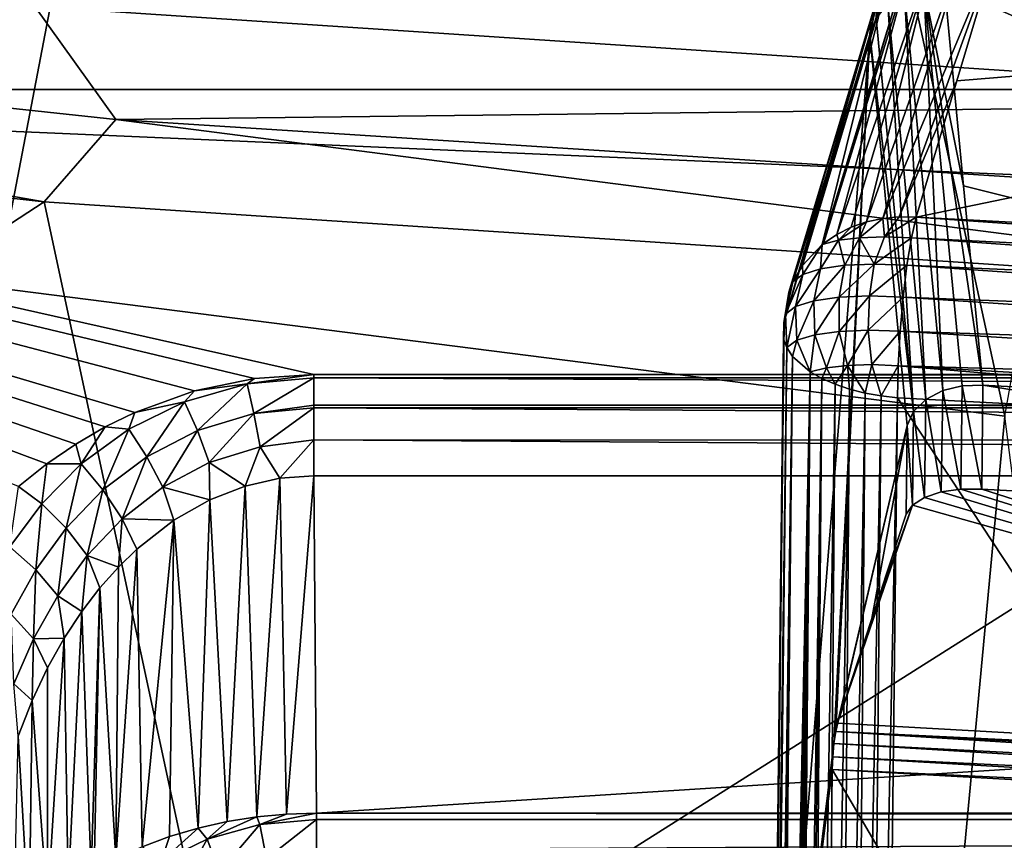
# Model space of a CAD drawing. Header units: metres. Extents: x -109 to 109, y -78 to 121.
# Tile 463 of 656: x -4.43 to -2.95, y -67.48 to -66.25. Entities that reach past the tile are written whole.
import ezdxf

# ---------------------------------------------------------------- set-up
doc = ezdxf.new("R2010")
doc.units = ezdxf.units.M
doc.layers.add('solid_508554_SW0001', color=7, linetype='CONTINUOUS')

msp = doc.modelspace()

# ---------------------------------------------------------------- linework, layer by layer
at = {"layer": 'solid_508554_SW0001'}
for points in [[(-2.211783, -66.377815, 9.131481), (-2.222234, -54.526951, 2.151316), (-4.42756, -54.381783, 2.402754)], [(-4.406734, -66.23333, 9.381738), (-2.211783, -66.377815, 9.131481), (-4.42756, -54.381783, 2.402754)], [(-4.647057, -55.382214, 0.680429), (-2.331927, -55.530445, 0.423685), (-4.626338, -67.498848, 7.815628)], [(-2.331927, -55.530445, 0.423685), (-2.321532, -67.646423, 7.560028), (-4.626338, -67.498848, 7.815628)], [(-4.904434, -66.598526, 65.274155), (-4.092897, -61.600193, 74.235786), (-6.111932, -61.275158, 74.048195)], [(-4.904434, -66.598526, 65.274155), (-2.952612, -66.847145, 65.417549), (-4.092897, -61.600193, 74.235786)], [(-2.952612, -66.847145, 65.417549), (-2.051954, -61.79623, 74.348877), (-4.092897, -61.600193, 74.235786)], [(-3.422663, -64.772461, 54.518337), (-5.890883, -66.357338, 53.343475), (-5.900831, -64.087425, 54.984859)], [(-3.422663, -64.772461, 54.518337), (-3.380838, -64.782494, 54.511326), (-5.890883, -66.357338, 53.343475)], [(-3.380838, -64.782494, 54.511326), (5.890883, -66.357346, 53.343472), (-5.890883, -66.357338, 53.343475)], [(-3.380838, -64.782494, 54.511326), (-3.338152, -64.788521, 54.507111), (5.890883, -66.357346, 53.343472)], [(-3.338152, -64.788521, 54.507111), (-0.139544, -65.078552, 54.302086), (5.890883, -66.357346, 53.343472)], [(-3.013434, -66.141914, 13.751932), (-3.135493, -66.550583, 13.044046), (-3.159649, -66.555794, 13.051225)], [(-3.059858, -66.152977, 13.77136), (-3.013434, -66.141914, 13.751932), (-3.159649, -66.555794, 13.051225)], [(-3.110676, -66.54821, 13.038395), (-3.135493, -66.550583, 13.044046), (-2.963511, -66.140648, 13.741042)], [(-3.013434, -66.141914, 13.751932), (-2.963511, -66.140648, 13.741042), (-3.135493, -66.550583, 13.044046)], [(-3.110676, -66.54821, 13.038395), (-2.963511, -66.140648, 13.741042), (-3.024426, -66.344666, 13.387669)], [(-1.488276, -66.217911, 13.607211), (-3.024426, -66.344666, 13.387669), (-2.963511, -66.140648, 13.741042)], [(-3.059858, -66.152977, 13.77136), (-3.182796, -66.56385, 13.059869), (-3.204467, -66.574669, 13.069857)], [(-3.094896, -66.170074, 13.794291), (-3.059858, -66.152977, 13.77136), (-3.204467, -66.574669, 13.069857)], [(-3.059858, -66.152977, 13.77136), (-3.159649, -66.555794, 13.051225), (-3.182796, -66.56385, 13.059869)], [(-3.015914, -66.157883, 13.879671), (-3.025667, -66.164474, 13.891391), (-1.496821, -66.881195, 14.658374)], [(-3.004631, -66.152657, 13.869596), (-3.015914, -66.157883, 13.879671), (-1.496821, -66.881195, 14.658374)], [(-2.992115, -66.148842, 13.86127), (-3.004631, -66.152657, 13.869596), (-1.496821, -66.881195, 14.658374)], [(-2.978706, -66.146431, 13.854792), (-2.992115, -66.148842, 13.86127), (-1.496821, -66.881195, 14.658374)], [(-2.964829, -66.145432, 13.850252), (-2.978706, -66.146431, 13.854792), (-1.496821, -66.881195, 14.658374)], [(-2.950885, -66.145775, 13.847636), (-2.964829, -66.145432, 13.850252), (-1.496821, -66.881195, 14.658374)], [(-3.0997, -66.173264, 13.798232), (-3.224141, -66.588058, 13.08098), (-3.22624, -66.589737, 13.082312)], [(-3.13019, -66.20166, 13.830926), (-3.0997, -66.173264, 13.798232), (-3.22624, -66.589737, 13.082312)], [(-3.094896, -66.170074, 13.794291), (-3.204467, -66.574669, 13.069857), (-3.224141, -66.588058, 13.08098)], [(-3.0997, -66.173264, 13.798232), (-3.094896, -66.170074, 13.794291), (-3.224141, -66.588058, 13.08098)], [(-3.033543, -66.172371, 13.904555), (-3.039166, -66.181381, 13.91882), (-1.496821, -66.881195, 14.658374)], [(-3.025667, -66.164474, 13.891391), (-3.033543, -66.172371, 13.904555), (-1.496821, -66.881195, 14.658374)], [(-6.389234, -66.175934, 9.872494), (-6.547425, -66.287132, 10.055395), (-4.392831, -66.525963, 9.641727)], [(-4.285237, -66.402657, 9.479798), (-6.389234, -66.175934, 9.872494), (-4.392831, -66.525963, 9.641727)], [(-4.285237, -66.402657, 9.479798), (-4.406734, -66.23333, 9.381738), (-6.389234, -66.175934, 9.872494)], [(-3.039166, -66.181381, 13.91882), (-3.04226, -66.191277, 13.933787), (-1.496821, -66.881195, 14.658374)], [(-3.13019, -66.20166, 13.830926), (-3.255919, -66.621346, 13.105685), (-3.269953, -66.645744, 13.122192)], [(-3.148984, -66.236389, 13.867292), (-3.13019, -66.20166, 13.830926), (-3.269953, -66.645744, 13.122192)], [(-3.13019, -66.20166, 13.830926), (-3.22624, -66.589737, 13.082312), (-3.255919, -66.621346, 13.105685)], [(-3.073616, -66.203369, 13.949878), (-3.102975, -66.21273, 13.945242), (-3.04548, -66.80864, 14.791351)], [(-3.073616, -66.203369, 13.949878), (-3.014141, -66.501625, 14.374332), (-3.042634, -66.201744, 13.948947)], [(-3.073616, -66.203369, 13.949878), (-2.985424, -66.800476, 14.798182), (-3.014141, -66.501625, 14.374332)], [(-3.073616, -66.203369, 13.949878), (-3.016122, -66.801331, 14.798321), (-2.985424, -66.800476, 14.798182)], [(-3.073616, -66.203369, 13.949878), (-3.04548, -66.80864, 14.791351), (-3.016122, -66.801331, 14.798321)], [(-3.04226, -66.191277, 13.933787), (-3.042634, -66.201744, 13.948947), (-1.496821, -66.881195, 14.658374)], [(-3.042634, -66.201744, 13.948947), (-3.014141, -66.501625, 14.374332), (-1.496821, -66.881195, 14.658374)], [(-3.102975, -66.21273, 13.945242), (-3.127734, -66.228935, 13.935474), (-3.070885, -66.821999, 14.777624)], [(-3.102975, -66.21273, 13.945242), (-3.070885, -66.821999, 14.777624), (-3.04548, -66.80864, 14.791351)], [(-1.488276, -66.217911, 13.607211), (-3.08541, -66.548683, 13.034306), (-3.024426, -66.344666, 13.387669)], [(-1.488276, -66.217911, 13.607211), (-1.549528, -66.629326, 12.894617), (-3.08541, -66.548683, 13.034306)], [(-4.285237, -66.402657, 9.479798), (-2.211783, -66.377815, 9.131481), (-4.406734, -66.23333, 9.381738)], [(-3.144016, -66.227806, 13.888612), (-3.153466, -66.255394, 13.88606), (-3.154515, -66.275047, 13.904762)], [(-3.144016, -66.227806, 13.888612), (-3.154515, -66.275047, 13.904762), (-3.14549, -66.250412, 13.921523)], [(-3.144016, -66.227806, 13.888612), (-3.148984, -66.236389, 13.867292), (-3.153466, -66.255394, 13.88606)], [(-3.127734, -66.228935, 13.935474), (-3.14549, -66.250412, 13.921523), (-3.089262, -66.839996, 14.758585)], [(-3.127734, -66.228935, 13.935474), (-3.089262, -66.839996, 14.758585), (-3.070885, -66.821999, 14.777624)], [(-3.148984, -66.236389, 13.867292), (-3.269953, -66.645744, 13.122192), (-3.276031, -66.661392, 13.132274)], [(-3.153466, -66.255394, 13.88606), (-3.148984, -66.236389, 13.867292), (-3.276031, -66.661392, 13.132274)], [(-3.153466, -66.255394, 13.88606), (-3.283206, -66.705589, 13.159033), (-3.154515, -66.275047, 13.904762)], [(-3.153466, -66.255394, 13.88606), (-3.276031, -66.661392, 13.132274), (-3.283206, -66.705589, 13.159033)], [(-3.14549, -66.250412, 13.921523), (-3.154515, -66.275047, 13.904762), (-3.089262, -66.839996, 14.758585)], [(-3.154515, -66.275047, 13.904762), (-3.298844, -68.075005, 13.936179), (-3.208575, -67.337265, 14.172181)], [(-3.154515, -66.275047, 13.904762), (-3.283206, -66.705589, 13.159033), (-3.298844, -68.075005, 13.936179)], [(-3.154515, -66.275047, 13.904762), (-3.208575, -67.337265, 14.172181), (-3.205958, -67.319618, 14.181485)], [(-3.098866, -66.861, 14.735949), (-3.154515, -66.275047, 13.904762), (-3.205958, -67.319618, 14.181485)], [(-3.089262, -66.839996, 14.758585), (-3.154515, -66.275047, 13.904762), (-3.098866, -66.861, 14.735949)], [(-6.119717, -67.653328, 11.920686), (-4.392831, -66.525963, 9.641727), (-6.547425, -66.287132, 10.055395)], [(-3.024426, -66.344666, 13.387669), (-3.08541, -66.548683, 13.034306), (-3.110676, -66.54821, 13.038395)], [(3.988218, -66.784454, 53.002373), (-5.890883, -66.357338, 53.343475), (5.890883, -66.357346, 53.343472)], [(3.988218, -66.784454, 53.002373), (-3.988218, -66.784454, 53.002373), (-5.890883, -66.357338, 53.343475)], [(-4.077443, -66.790535, 52.99744), (-5.890883, -66.357338, 53.343475), (-3.988218, -66.784454, 53.002373)], [(-4.388558, -66.918404, 52.893124), (-4.430989, -66.952477, 52.865158), (-5.890883, -66.357338, 53.343475)], [(-4.345159, -66.888664, 52.917477), (-4.388558, -66.918404, 52.893124), (-5.890883, -66.357338, 53.343475)], [(-4.301102, -66.863075, 52.938385), (-4.345159, -66.888664, 52.917477), (-5.890883, -66.357338, 53.343475)], [(-4.256629, -66.841438, 52.956032), (-4.301102, -66.863075, 52.938385), (-5.890883, -66.357338, 53.343475)], [(-4.167124, -66.809219, 52.982254), (-4.256629, -66.841438, 52.956032), (-5.890883, -66.357338, 53.343475)], [(-4.077443, -66.790535, 52.99744), (-4.167124, -66.809219, 52.982254), (-5.890883, -66.357338, 53.343475)], [(-2.150365, -66.539345, 9.243043), (-2.211783, -66.377815, 9.131481), (-4.285237, -66.402657, 9.479798)], [(-4.285237, -66.402657, 9.479798), (-4.392831, -66.525963, 9.641727), (-2.204805, -66.669991, 9.392262)], [(-2.150365, -66.539345, 9.243043), (-4.285237, -66.402657, 9.479798), (-2.204805, -66.669991, 9.392262)], [(-3.014141, -66.501625, 14.374332), (-2.985424, -66.800476, 14.798182), (-1.496821, -66.881195, 14.658374)], [(-6.119717, -67.653328, 11.920686), (-4.104473, -67.870483, 11.544555), (-4.392831, -66.525963, 9.641727)], [(-4.104473, -67.870483, 11.544555), (-2.204805, -66.669991, 9.392262), (-4.392831, -66.525963, 9.641727)], [(-3.201804, -66.583427, 13.048965), (-3.182796, -66.56385, 13.059869), (-3.159649, -66.555794, 13.051225)], [(-3.201804, -66.583427, 13.048965), (-3.159649, -66.555794, 13.051225), (-3.17012, -66.579536, 13.022231)], [(-3.17012, -66.579536, 13.022231), (-3.159649, -66.555794, 13.051225), (-3.135493, -66.550583, 13.044046)], [(-3.17012, -66.579536, 13.022231), (-3.135493, -66.550583, 13.044046), (-3.132984, -66.578323, 13.003437)], [(-3.132984, -66.578323, 13.003437), (-3.135493, -66.550583, 13.044046), (-3.110676, -66.54821, 13.038395)], [(-3.132984, -66.578323, 13.003437), (-3.110676, -66.54821, 13.038395), (-3.08541, -66.548683, 13.034306)], [(-3.132984, -66.578323, 13.003437), (-3.08541, -66.548683, 13.034306), (-3.092537, -66.579865, 12.993669)], [(-1.552638, -66.655701, 12.85886), (-3.092537, -66.579865, 12.993669), (-3.08541, -66.548683, 13.034306)], [(-1.552638, -66.655701, 12.85886), (-3.08541, -66.548683, 13.034306), (-1.549528, -66.629326, 12.894617)], [(-3.201804, -66.583427, 13.048965), (-3.204467, -66.574669, 13.069857), (-3.182796, -66.56385, 13.059869)], [(-3.201804, -66.583427, 13.048965), (-3.228827, -66.626312, 13.032825), (-3.22624, -66.589737, 13.082312)], [(-3.201804, -66.583427, 13.048965), (-3.192225, -66.620934, 12.998658), (-3.228827, -66.626312, 13.032825)], [(-3.204467, -66.574669, 13.069857), (-3.22624, -66.589737, 13.082312), (-3.224141, -66.588058, 13.08098)], [(-3.201804, -66.583427, 13.048965), (-3.22624, -66.589737, 13.082312), (-3.204467, -66.574669, 13.069857)], [(-3.201804, -66.583427, 13.048965), (-3.17012, -66.579536, 13.022231), (-3.192225, -66.620934, 12.998658)], [(-3.17012, -66.579536, 13.022231), (-3.148021, -66.619041, 12.974607), (-3.192225, -66.620934, 12.998658)], [(-3.17012, -66.579536, 13.022231), (-3.132984, -66.578323, 13.003437), (-3.148021, -66.619041, 12.974607)], [(-3.132984, -66.578323, 13.003437), (-3.092537, -66.579865, 12.993669), (-3.148021, -66.619041, 12.974607)], [(-3.148021, -66.619041, 12.974607), (-3.092537, -66.579865, 12.993669), (-3.099219, -66.620766, 12.962305)], [(-1.555574, -66.689354, 12.829834), (-3.099219, -66.620766, 12.962305), (-3.092537, -66.579865, 12.993669)], [(-1.552638, -66.655701, 12.85886), (-1.555574, -66.689354, 12.829834), (-3.092537, -66.579865, 12.993669)], [(-4.904434, -66.598526, 65.274155), (-4.556941, -71.759193, 56.418018), (-3.425279, -71.91153, 56.505859)], [(-4.904434, -66.598526, 65.274155), (-3.425279, -71.91153, 56.505859), (-2.952612, -66.847145, 65.417549)], [(-3.25534, -66.634811, 13.074786), (-3.255919, -66.621346, 13.105685), (-3.22624, -66.589737, 13.082312)], [(-3.25534, -66.634811, 13.074786), (-3.22624, -66.589737, 13.082312), (-3.228827, -66.626312, 13.032825)], [(-3.25534, -66.634811, 13.074786), (-3.269953, -66.645744, 13.122192), (-3.255919, -66.621346, 13.105685)], [(-3.228827, -66.626312, 13.032825), (-3.238516, -66.67411, 13.014823), (-3.266037, -66.682785, 13.057851)], [(-3.25534, -66.634811, 13.074786), (-3.228827, -66.626312, 13.032825), (-3.266037, -66.682785, 13.057851)], [(-3.192225, -66.620934, 12.998658), (-3.20072, -66.668625, 12.979815), (-3.238516, -66.67411, 13.014823)], [(-3.228827, -66.626312, 13.032825), (-3.192225, -66.620934, 12.998658), (-3.238516, -66.67411, 13.014823)], [(-3.148021, -66.619041, 12.974607), (-3.155185, -66.66671, 12.955175), (-3.20072, -66.668625, 12.979815)], [(-3.192225, -66.620934, 12.998658), (-3.148021, -66.619041, 12.974607), (-3.20072, -66.668625, 12.979815)], [(-3.148021, -66.619041, 12.974607), (-3.099219, -66.620766, 12.962305), (-3.155185, -66.66671, 12.955175)], [(-3.155185, -66.66671, 12.955175), (-3.099219, -66.620766, 12.962305), (-3.104968, -66.668495, 12.942558)], [(-1.558212, -66.728615, 12.80898), (-3.104968, -66.668495, 12.942558), (-3.099219, -66.620766, 12.962305)], [(-1.555574, -66.689354, 12.829834), (-1.558212, -66.728615, 12.80898), (-3.099219, -66.620766, 12.962305)], [(-3.283679, -66.70726, 13.156119), (-3.276031, -66.661392, 13.132274), (-3.269953, -66.645744, 13.122192)], [(-3.281437, -66.694084, 13.10601), (-3.283679, -66.70726, 13.156119), (-3.269953, -66.645744, 13.122192)], [(-3.25534, -66.634811, 13.074786), (-3.281437, -66.694084, 13.10601), (-3.269953, -66.645744, 13.122192)], [(-3.25534, -66.634811, 13.074786), (-3.266037, -66.682785, 13.057851), (-3.281437, -66.694084, 13.10601)], [(-3.283679, -66.70726, 13.156119), (-3.283206, -66.705589, 13.159033), (-3.276031, -66.661392, 13.132274)], [(-4.104473, -67.870483, 11.544555), (-2.059657, -68.001411, 11.317787), (-2.204805, -66.669991, 9.392262)], [(-3.263984, -66.733162, 13.044951), (-3.266037, -66.682785, 13.057851), (-3.238516, -66.67411, 13.014823)], [(-3.237248, -66.724998, 13.004169), (-3.263984, -66.733162, 13.044951), (-3.238516, -66.67411, 13.014823)], [(-3.237248, -66.724998, 13.004169), (-3.238516, -66.67411, 13.014823), (-3.20072, -66.668625, 12.979815)], [(-3.200907, -66.719872, 12.971037), (-3.237248, -66.724998, 13.004169), (-3.20072, -66.668625, 12.979815)], [(-3.200907, -66.719872, 12.971037), (-3.20072, -66.668625, 12.979815), (-3.155185, -66.66671, 12.955175)], [(-3.157339, -66.718109, 12.947725), (-3.200907, -66.719872, 12.971037), (-3.155185, -66.66671, 12.955175)], [(-3.157339, -66.718109, 12.947725), (-3.155185, -66.66671, 12.955175), (-3.104968, -66.668495, 12.942558)], [(-3.157339, -66.718109, 12.947725), (-3.104968, -66.668495, 12.942558), (-3.109396, -66.719833, 12.93576)], [(-1.560419, -66.771545, 12.797332), (-3.109396, -66.719833, 12.93576), (-3.104968, -66.668495, 12.942558)], [(-1.558212, -66.728615, 12.80898), (-1.560419, -66.771545, 12.797332), (-3.104968, -66.668495, 12.942558)], [(-3.279422, -66.744171, 13.091146), (-3.281437, -66.694084, 13.10601), (-3.266037, -66.682785, 13.057851)], [(-3.263984, -66.733162, 13.044951), (-3.279422, -66.744171, 13.091146), (-3.266037, -66.682785, 13.057851)], [(-3.283679, -66.70726, 13.156119), (-3.298844, -68.075005, 13.936179), (-3.283206, -66.705589, 13.159033)], [(-3.284032, -66.731705, 13.113018), (-3.283679, -66.70726, 13.156119), (-3.281437, -66.694084, 13.10601)], [(-3.279422, -66.744171, 13.091146), (-3.284032, -66.731705, 13.113018), (-3.281437, -66.694084, 13.10601)], [(-3.315742, -69.417053, 14.680692), (-3.314496, -69.445686, 14.71406), (-3.283679, -66.70726, 13.156119)], [(-3.315742, -69.417053, 14.680692), (-3.283679, -66.70726, 13.156119), (-3.284032, -66.731705, 13.113018)], [(-3.283679, -66.70726, 13.156119), (-3.314496, -69.445686, 14.71406), (-3.298844, -68.075005, 13.936179)], [(-3.219613, -66.774536, 12.995677), (-3.237248, -66.724998, 13.004169), (-3.200907, -66.719872, 12.971037)], [(-3.188268, -66.770866, 12.969924), (-3.219613, -66.774536, 12.995677), (-3.200907, -66.719872, 12.971037)], [(-3.188268, -66.770866, 12.969924), (-3.200907, -66.719872, 12.971037), (-3.157339, -66.718109, 12.947725)], [(-3.151795, -66.769768, 12.951822), (-3.188268, -66.770866, 12.969924), (-3.157339, -66.718109, 12.947725)], [(-3.151795, -66.769768, 12.951822), (-3.157339, -66.718109, 12.947725), (-3.109396, -66.719833, 12.93576)], [(-3.151795, -66.769768, 12.951822), (-3.109396, -66.719833, 12.93576), (-3.112205, -66.771309, 12.942369)], [(-1.562088, -66.816017, 12.795467), (-3.112205, -66.771309, 12.942369), (-3.109396, -66.719833, 12.93576)], [(-1.560419, -66.771545, 12.797332), (-1.562088, -66.816017, 12.795467), (-3.109396, -66.719833, 12.93576)], [(-3.315891, -69.390083, 14.649031), (-3.315742, -69.417053, 14.680692), (-3.284032, -66.731705, 13.113018)], [(-3.315104, -69.364754, 14.619204), (-3.315891, -69.390083, 14.649031), (-3.284032, -66.731705, 13.113018)], [(-3.313514, -69.340897, 14.590976), (-3.315104, -69.364754, 14.619204), (-3.284032, -66.731705, 13.113018)], [(-3.313514, -69.340897, 14.590976), (-3.284032, -66.731705, 13.113018), (-3.279422, -66.744171, 13.091146)], [(-3.270783, -66.757339, 13.068122), (-3.279422, -66.744171, 13.091146), (-3.263984, -66.733162, 13.044951)], [(-3.244341, -66.780434, 13.027941), (-3.270783, -66.757339, 13.068122), (-3.263984, -66.733162, 13.044951)], [(-3.244341, -66.780434, 13.027941), (-3.263984, -66.733162, 13.044951), (-3.237248, -66.724998, 13.004169)], [(-3.219613, -66.774536, 12.995677), (-3.244341, -66.780434, 13.027941), (-3.237248, -66.724998, 13.004169)], [(-3.311236, -69.318466, 14.564324), (-3.313514, -69.340897, 14.590976), (-3.279422, -66.744171, 13.091146)], [(-3.308353, -69.29734, 14.539088), (-3.311236, -69.318466, 14.564324), (-3.279422, -66.744171, 13.091146)], [(-3.308353, -69.29734, 14.539088), (-3.279422, -66.744171, 13.091146), (-3.270783, -66.757339, 13.068122)], [(-3.303066, -69.267975, 14.50382), (-3.308353, -69.29734, 14.539088), (-3.270783, -66.757339, 13.068122)], [(-3.296799, -69.241188, 14.47142), (-3.303066, -69.267975, 14.50382), (-3.270783, -66.757339, 13.068122)], [(-3.296799, -69.241188, 14.47142), (-3.270783, -66.757339, 13.068122), (-3.244341, -66.780434, 13.027941)], [(-3.226833, -66.790451, 13.010621), (-3.244341, -66.780434, 13.027941), (-3.219613, -66.774536, 12.995677)], [(-3.206969, -66.79921, 12.995583), (-3.226833, -66.790451, 13.010621), (-3.219613, -66.774536, 12.995677)], [(-3.206969, -66.79921, 12.995583), (-3.219613, -66.774536, 12.995677), (-3.188268, -66.770866, 12.969924)], [(-3.185193, -66.806564, 12.983068), (-3.206969, -66.79921, 12.995583), (-3.188268, -66.770866, 12.969924)], [(-3.161981, -66.812408, 12.97324), (-3.188268, -66.770866, 12.969924), (-3.151795, -66.769768, 12.951822)], [(-3.161981, -66.812408, 12.97324), (-3.185193, -66.806564, 12.983068), (-3.188268, -66.770866, 12.969924)], [(-3.137825, -66.816696, 12.966187), (-3.161981, -66.812408, 12.97324), (-3.151795, -66.769768, 12.951822)], [(-3.137825, -66.816696, 12.966187), (-3.151795, -66.769768, 12.951822), (-3.112205, -66.771309, 12.942369)], [(-3.137825, -66.816696, 12.966187), (-3.112205, -66.771309, 12.942369), (-3.113204, -66.819397, 12.961915)], [(-3.112205, -66.771309, 12.942369), (-1.563508, -66.900772, 12.82097), (-3.113204, -66.819397, 12.961915)], [(-1.563134, -66.859818, 12.803479), (-1.563508, -66.900772, 12.82097), (-3.112205, -66.771309, 12.942369)], [(-1.562088, -66.816017, 12.795467), (-1.563134, -66.859818, 12.803479), (-3.112205, -66.771309, 12.942369)], [(-4.088326, -66.79863, 52.991077), (-4.167124, -66.809219, 52.982254), (-4.077443, -66.790535, 52.99744)], [(-4.088326, -66.79863, 52.991077), (-4.077443, -66.790535, 52.99744), (-3.988218, -66.784454, 53.002373)], [(-4.088326, -66.79863, 52.991077), (-3.988218, -66.784454, 53.002373), (-3.988218, -66.789383, 52.998501)], [(-4.078151, -66.843178, 52.96629), (-4.088326, -66.79863, 52.991077), (-3.988218, -66.789383, 52.998501)], [(-4.078151, -66.843178, 52.96629), (-3.988218, -66.789383, 52.998501), (-3.988218, -66.830574, 52.974331)], [(3.988218, -66.789383, 52.998501), (-3.988218, -66.784454, 53.002373), (3.988218, -66.784454, 53.002373)], [(3.988218, -66.789383, 52.998501), (-3.988218, -66.789383, 52.998501), (-3.988218, -66.784454, 53.002373)], [(3.988218, -66.830574, 52.974331), (-3.988218, -66.830574, 52.974331), (-3.988218, -66.789383, 52.998501)], [(3.988218, -66.789383, 52.998501), (3.988218, -66.830574, 52.974331), (-3.988218, -66.789383, 52.998501)], [(-3.289709, -69.216789, 14.441667), (-3.296799, -69.241188, 14.47142), (-3.244341, -66.780434, 13.027941)], [(-3.281924, -69.194603, 14.414383), (-3.289709, -69.216789, 14.441667), (-3.244341, -66.780434, 13.027941)], [(-3.273544, -69.174484, 14.389415), (-3.281924, -69.194603, 14.414383), (-3.244341, -66.780434, 13.027941)], [(-3.264648, -69.156319, 14.366626), (-3.273544, -69.174484, 14.389415), (-3.244341, -66.780434, 13.027941)], [(-3.264648, -69.156319, 14.366626), (-3.244341, -66.780434, 13.027941), (-3.226833, -66.790451, 13.010621)], [(-3.255301, -69.139999, 14.345897), (-3.264648, -69.156319, 14.366626), (-3.226833, -66.790451, 13.010621)], [(-3.245549, -69.12542, 14.327122), (-3.255301, -69.139999, 14.345897), (-3.226833, -66.790451, 13.010621)], [(-3.245549, -69.12542, 14.327122), (-3.226833, -66.790451, 13.010621), (-3.206969, -66.79921, 12.995583)], [(-4.088326, -66.79863, 52.991077), (-4.18224, -66.825455, 52.969662), (-4.167124, -66.809219, 52.982254)], [(-4.162904, -66.868523, 52.947887), (-4.18224, -66.825455, 52.969662), (-4.088326, -66.79863, 52.991077)], [(-4.078151, -66.843178, 52.96629), (-4.162904, -66.868523, 52.947887), (-4.088326, -66.79863, 52.991077)], [(-3.225005, -69.101227, 14.295135), (-3.245549, -69.12542, 14.327122), (-3.206969, -66.79921, 12.995583)], [(-3.225005, -69.101227, 14.295135), (-3.206969, -66.79921, 12.995583), (-3.185193, -66.806564, 12.983068)], [(-3.203359, -69.083382, 14.270271), (-3.225005, -69.101227, 14.295135), (-3.185193, -66.806564, 12.983068)], [(-3.203359, -69.083382, 14.270271), (-3.185193, -66.806564, 12.983068), (-3.161981, -66.812408, 12.97324)], [(-3.04548, -66.80864, 14.791351), (-3.070885, -66.821999, 14.777624), (-3.047652, -66.960556, 14.878922)], [(-3.04548, -66.80864, 14.791351), (-3.047652, -66.960556, 14.878922), (-3.018192, -66.956223, 14.887902)], [(-3.016122, -66.801331, 14.798321), (-3.04548, -66.80864, 14.791351), (-3.018192, -66.956223, 14.887902)], [(-3.016122, -66.801331, 14.798321), (-3.018192, -66.956223, 14.887902), (-2.986971, -66.956245, 14.888376)], [(-3.016122, -66.801331, 14.798321), (-2.986971, -66.956245, 14.888376), (-2.985424, -66.800476, 14.798182)], [(-2.985424, -66.800476, 14.798182), (-2.986971, -66.956245, 14.888376), (-1.497314, -67.037064, 14.748405)], [(-1.496821, -66.881195, 14.658374), (-2.985424, -66.800476, 14.798182), (-1.497314, -67.037064, 14.748405)], [(-4.18224, -66.825455, 52.969662), (-4.256629, -66.841438, 52.956032), (-4.167124, -66.809219, 52.982254)], [(-3.181123, -69.071701, 14.252396), (-3.203359, -69.083382, 14.270271), (-3.161981, -66.812408, 12.97324)], [(-3.181123, -69.071701, 14.252396), (-3.161981, -66.812408, 12.97324), (-3.137825, -66.816696, 12.966187)], [(-3.15937, -69.06588, 14.24138), (-3.181123, -69.071701, 14.252396), (-3.137825, -66.816696, 12.966187)], [(-3.15937, -69.06588, 14.24138), (-3.137825, -66.816696, 12.966187), (-3.113204, -66.819397, 12.961915)], [(-3.15937, -69.06588, 14.24138), (-3.113204, -66.819397, 12.961915), (-3.126122, -67.941719, 13.598853)], [(-3.126122, -67.941719, 13.598853), (-3.113204, -66.819397, 12.961915), (-1.576547, -69.147697, 14.093204)], [(-1.576547, -69.147697, 14.093204), (-3.113204, -66.819397, 12.961915), (-1.563508, -66.900772, 12.82097)], [(-3.070885, -66.821999, 14.777624), (-3.089262, -66.839996, 14.758585), (-3.072725, -66.968864, 14.862219)], [(-3.070885, -66.821999, 14.777624), (-3.072725, -66.968864, 14.862219), (-3.047652, -66.960556, 14.878922)], [(-4.18224, -66.825455, 52.969662), (-4.265695, -66.866669, 52.937084), (-4.256629, -66.841438, 52.956032)], [(-4.23887, -66.907684, 52.91975), (-4.265695, -66.866669, 52.937084), (-4.18224, -66.825455, 52.969662)], [(-4.162904, -66.868523, 52.947887), (-4.23887, -66.907684, 52.91975), (-4.18224, -66.825455, 52.969662)], [(-4.078151, -66.843178, 52.96629), (-3.988218, -66.830574, 52.974331), (-3.988218, -66.834496, 52.972668)], [(-4.068771, -66.892815, 52.953995), (-4.078151, -66.843178, 52.96629), (-3.988218, -66.834496, 52.972668)], [(-4.068771, -66.892815, 52.953995), (-3.988218, -66.834496, 52.972668), (-3.988218, -66.882507, 52.959637)], [(3.988218, -66.834496, 52.972668), (-3.988218, -66.834496, 52.972668), (-3.988218, -66.830574, 52.974331)], [(3.988218, -66.830574, 52.974331), (3.988218, -66.834496, 52.972668), (-3.988218, -66.830574, 52.974331)], [(3.988218, -66.88475, 52.959335), (-3.988218, -66.882507, 52.959637), (-3.988218, -66.834496, 52.972668)], [(3.988218, -66.834496, 52.972668), (3.988218, -66.88475, 52.959335), (-3.988218, -66.834496, 52.972668)], [(-4.265695, -66.866669, 52.937084), (-4.301102, -66.863075, 52.938385), (-4.256629, -66.841438, 52.956032)], [(-4.145227, -66.916527, 52.938583), (-4.162904, -66.868523, 52.947887), (-4.078151, -66.843178, 52.96629)], [(-4.068771, -66.892815, 52.953995), (-4.145227, -66.916527, 52.938583), (-4.078151, -66.843178, 52.96629)], [(-2.952612, -66.847145, 65.417549), (-3.425279, -71.91153, 56.505859), (-2.287126, -72.020531, 56.568714)], [(-3.089262, -66.839996, 14.758585), (-3.098866, -66.861, 14.735949), (-3.09078, -66.980286, 14.839529)], [(-3.089262, -66.839996, 14.758585), (-3.09078, -66.980286, 14.839529), (-3.072725, -66.968864, 14.862219)], [(-4.336991, -66.918587, 52.896568), (-4.345159, -66.888664, 52.917477), (-4.301102, -66.863075, 52.938385)], [(-4.265695, -66.866669, 52.937084), (-4.336991, -66.918587, 52.896568), (-4.301102, -66.863075, 52.938385)], [(-4.304518, -66.957352, 52.884499), (-4.336991, -66.918587, 52.896568), (-4.265695, -66.866669, 52.937084)], [(-4.23887, -66.907684, 52.91975), (-4.304518, -66.957352, 52.884499), (-4.265695, -66.866669, 52.937084)], [(-3.098866, -66.861, 14.735949), (-3.205958, -67.319618, 14.181485), (-3.202983, -67.307129, 14.197055)], [(-3.098866, -66.861, 14.735949), (-3.202983, -67.307129, 14.197055), (-3.15155, -67.15036, 14.505177)], [(-3.098866, -66.861, 14.735949), (-3.15155, -67.15036, 14.505177), (-3.100191, -66.993813, 14.812852)], [(-3.098866, -66.861, 14.735949), (-3.100191, -66.993813, 14.812852), (-3.09078, -66.980286, 14.839529)], [(-4.214662, -66.95343, 52.914803), (-4.23887, -66.907684, 52.91975), (-4.162904, -66.868523, 52.947887)], [(-4.145227, -66.916527, 52.938583), (-4.214662, -66.95343, 52.914803), (-4.162904, -66.868523, 52.947887)], [(-4.068771, -66.892815, 52.953995), (-3.988218, -66.882507, 52.959637), (-4.039271, -66.940102, 52.957207)], [(-3.988218, -66.882507, 52.959637), (-3.988218, -66.936478, 52.95937), (-4.039271, -66.940102, 52.957207)], [(-3.988218, -66.882507, 52.959637), (3.988218, -66.936478, 52.95937), (-3.988218, -66.936478, 52.95937)], [(3.988218, -66.88475, 52.959335), (3.988218, -66.936478, 52.95937), (-3.988218, -66.882507, 52.959637)], [(-4.336991, -66.918587, 52.896568), (-4.388558, -66.918404, 52.893124), (-4.345159, -66.888664, 52.917477)], [(-4.068771, -66.892815, 52.953995), (-4.091194, -66.951668, 52.950527), (-4.145227, -66.916527, 52.938583)], [(-4.068771, -66.892815, 52.953995), (-4.039271, -66.940102, 52.957207), (-4.091194, -66.951668, 52.950527)], [(-4.275702, -67.000626, 52.884636), (-4.304518, -66.957352, 52.884499), (-4.23887, -66.907684, 52.91975)], [(-4.214662, -66.95343, 52.914803), (-4.275702, -67.000626, 52.884636), (-4.23887, -66.907684, 52.91975)], [(-4.396195, -66.978081, 52.850815), (-4.430989, -66.952477, 52.865158), (-4.388558, -66.918404, 52.893124)], [(-4.336991, -66.918587, 52.896568), (-4.396195, -66.978081, 52.850815), (-4.388558, -66.918404, 52.893124)], [(-4.359783, -67.014626, 52.844379), (-4.396195, -66.978081, 52.850815), (-4.336991, -66.918587, 52.896568)], [(-4.304518, -66.957352, 52.884499), (-4.359783, -67.014626, 52.844379), (-4.336991, -66.918587, 52.896568)], [(-4.145227, -66.916527, 52.938583), (-4.144127, -66.972107, 52.938812), (-4.214662, -66.95343, 52.914803)], [(-4.145227, -66.916527, 52.938583), (-4.091194, -66.951668, 52.950527), (-4.144127, -66.972107, 52.938812)], [(-4.07393, -67.447449, 53.018162), (-4.091194, -66.951668, 52.950527), (-4.039271, -66.940102, 52.957207)], [(-4.029097, -67.443199, 53.023766), (-4.07393, -67.447449, 53.018162), (-4.039271, -66.940102, 52.957207)], [(-4.029097, -67.443199, 53.023766), (-4.039271, -66.940102, 52.957207), (-3.988218, -66.936478, 52.95937)], [(-4.029097, -67.443199, 53.023766), (-3.988218, -66.936478, 52.95937), (-3.98411, -67.441681, 53.025612)], [(-3.98411, -67.441681, 53.025612), (-3.988218, -66.936478, 52.95937), (3.988218, -66.936478, 52.95937)], [(3.98411, -67.441681, 53.025612), (-3.98411, -67.441681, 53.025612), (3.988218, -66.936478, 52.95937)], [(-4.396195, -66.978081, 52.850815), (-4.444186, -67.042793, 52.8018), (-4.430989, -66.952477, 52.865158)], [(-4.214662, -66.95343, 52.914803), (-4.198344, -67.002914, 52.921162), (-4.275702, -67.000626, 52.884636)], [(-4.214662, -66.95343, 52.914803), (-4.144127, -66.972107, 52.938812), (-4.198344, -67.002914, 52.921162)], [(-4.118318, -67.454483, 53.008766), (-4.144127, -66.972107, 52.938812), (-4.091194, -66.951668, 52.950527)], [(-4.07393, -67.447449, 53.018162), (-4.118318, -67.454483, 53.008766), (-4.091194, -66.951668, 52.950527)], [(-1.609347, -67.396523, 14.042223), (-3.018192, -66.956223, 14.887902), (-3.047652, -66.960556, 14.878922)], [(-1.609347, -67.396523, 14.042223), (-2.986971, -66.956245, 14.888376), (-3.018192, -66.956223, 14.887902)], [(-1.609347, -67.396523, 14.042223), (-1.497314, -67.037064, 14.748405), (-2.986971, -66.956245, 14.888376)], [(-4.328115, -67.055496, 52.849834), (-4.359783, -67.014626, 52.844379), (-4.304518, -66.957352, 52.884499)], [(-4.275702, -67.000626, 52.884636), (-4.328115, -67.055496, 52.849834), (-4.304518, -66.957352, 52.884499)], [(-1.609347, -67.396523, 14.042223), (-3.072725, -66.968864, 14.862219), (-3.09078, -66.980286, 14.839529)], [(-1.609347, -67.396523, 14.042223), (-3.047652, -66.960556, 14.878922), (-3.072725, -66.968864, 14.862219)], [(-4.405298, -67.077293, 52.801048), (-4.444186, -67.042793, 52.8018), (-4.396195, -66.978081, 52.850815)], [(-4.359783, -67.014626, 52.844379), (-4.405298, -67.077293, 52.801048), (-4.396195, -66.978081, 52.850815)], [(-4.161953, -67.46431, 52.995548), (-4.198344, -67.002914, 52.921162), (-4.144127, -66.972107, 52.938812)], [(-4.118318, -67.454483, 53.008766), (-4.161953, -67.46431, 52.995548), (-4.144127, -66.972107, 52.938812)], [(-3.09078, -66.980286, 14.839529), (-3.15155, -67.15036, 14.505177), (-3.202983, -67.307129, 14.197055)], [(-1.609347, -67.396523, 14.042223), (-3.09078, -66.980286, 14.839529), (-3.202983, -67.307129, 14.197055)], [(-3.09078, -66.980286, 14.839529), (-3.100191, -66.993813, 14.812852), (-3.15155, -67.15036, 14.505177)], [(-4.275702, -67.000626, 52.884636), (-4.281356, -67.073219, 52.88081), (-4.328115, -67.055496, 52.849834)], [(-4.275702, -67.000626, 52.884636), (-4.253587, -67.04615, 52.896358), (-4.281356, -67.073219, 52.88081)], [(-4.275702, -67.000626, 52.884636), (-4.198344, -67.002914, 52.921162), (-4.253587, -67.04615, 52.896358)], [(-4.372247, -67.115974, 52.811745), (-4.405298, -67.077293, 52.801048), (-4.359783, -67.014626, 52.844379)], [(-4.328115, -67.055496, 52.849834), (-4.372247, -67.115974, 52.811745), (-4.359783, -67.014626, 52.844379)], [(-4.245687, -67.492363, 52.957546), (-4.253587, -67.04615, 52.896358), (-4.198344, -67.002914, 52.921162)], [(-4.204525, -67.476929, 52.978481), (-4.245687, -67.492363, 52.957546), (-4.198344, -67.002914, 52.921162)], [(-4.161953, -67.46431, 52.995548), (-4.204525, -67.476929, 52.978481), (-4.198344, -67.002914, 52.921162)], [(-4.405298, -67.077293, 52.801048), (-4.441894, -67.143753, 52.755669), (-4.444186, -67.042793, 52.8018)], [(-4.328115, -67.055496, 52.849834), (-4.336089, -67.139671, 52.842491), (-4.372247, -67.115974, 52.811745)], [(-4.328115, -67.055496, 52.849834), (-4.308952, -67.104309, 52.862915), (-4.336089, -67.139671, 52.842491)], [(-4.328115, -67.055496, 52.849834), (-4.281356, -67.073219, 52.88081), (-4.308952, -67.104309, 52.862915)], [(-4.285035, -67.510582, 52.932755), (-4.281356, -67.073219, 52.88081), (-4.253587, -67.04615, 52.896358)], [(-4.245687, -67.492363, 52.957546), (-4.285035, -67.510582, 52.932755), (-4.253587, -67.04615, 52.896358)], [(-4.285035, -67.510582, 52.932755), (-4.308952, -67.104309, 52.862915), (-4.281356, -67.073219, 52.88081)], [(-4.408644, -67.180519, 52.771339), (-4.441894, -67.143753, 52.755669), (-4.405298, -67.077293, 52.801048)], [(-4.372247, -67.115974, 52.811745), (-4.408644, -67.180519, 52.771339), (-4.405298, -67.077293, 52.801048)], [(-4.322142, -67.531563, 52.904156), (-4.336089, -67.139671, 52.842491), (-4.308952, -67.104309, 52.862915)], [(-4.317674, -67.528816, 52.907909), (-4.322142, -67.531563, 52.904156), (-4.308952, -67.104309, 52.862915)], [(-4.285035, -67.510582, 52.932755), (-4.317674, -67.528816, 52.907909), (-4.308952, -67.104309, 52.862915)], [(-4.372247, -67.115974, 52.811745), (-4.362411, -67.179588, 52.819393), (-4.408644, -67.180519, 52.771339)], [(-4.372247, -67.115974, 52.811745), (-4.336089, -67.139671, 52.842491), (-4.362411, -67.179588, 52.819393)], [(-4.408644, -67.180519, 52.771339), (-4.437863, -67.247986, 52.729328), (-4.441894, -67.143753, 52.755669)], [(-4.356541, -67.555191, 52.871853), (-4.362411, -67.179588, 52.819393), (-4.336089, -67.139671, 52.842491)], [(-4.322142, -67.531563, 52.904156), (-4.356541, -67.555191, 52.871853), (-4.336089, -67.139671, 52.842491)], [(-4.408644, -67.180519, 52.771339), (-4.410709, -67.27317, 52.764942), (-4.437863, -67.247986, 52.729328)], [(-4.408644, -67.180519, 52.771339), (-4.387451, -67.224083, 52.793552), (-4.410709, -67.27317, 52.764942)], [(-4.408644, -67.180519, 52.771339), (-4.362411, -67.179588, 52.819393), (-4.387451, -67.224083, 52.793552)], [(-4.387743, -67.581345, 52.836014), (-4.387451, -67.224083, 52.793552), (-4.362411, -67.179588, 52.819393)], [(-4.356541, -67.555191, 52.871853), (-4.387743, -67.581345, 52.836014), (-4.362411, -67.179588, 52.819393)], [(-4.387743, -67.581345, 52.836014), (-4.410709, -67.27317, 52.764942), (-4.387451, -67.224083, 52.793552)], [(-4.437863, -67.247986, 52.729328), (-4.410709, -67.27317, 52.764942), (-4.431614, -67.326622, 52.733673)], [(-4.415254, -67.60984, 52.796879), (-4.431614, -67.326622, 52.733673), (-4.410709, -67.27317, 52.764942)], [(-4.387743, -67.581345, 52.836014), (-4.415254, -67.60984, 52.796879), (-4.410709, -67.27317, 52.764942)], [(-3.205958, -67.319618, 14.181485), (-1.609347, -67.396523, 14.042223), (-3.202983, -67.307129, 14.197055)], [(-1.611637, -67.419266, 14.01998), (-3.205958, -67.319618, 14.181485), (-3.208575, -67.337265, 14.172181)], [(-1.610544, -67.406067, 14.029238), (-1.609347, -67.396523, 14.042223), (-3.205958, -67.319618, 14.181485)], [(-1.610544, -67.406067, 14.029238), (-3.205958, -67.319618, 14.181485), (-1.611637, -67.419266, 14.01998)], [(-4.415254, -67.60984, 52.796879), (-4.438579, -67.640404, 52.754784), (-4.431614, -67.326622, 52.733673)], [(-3.298844, -68.075005, 13.936179), (-3.210418, -67.357239, 14.170592), (-3.208575, -67.337265, 14.172181)], [(-1.61251, -67.434746, 14.015419), (-3.208575, -67.337265, 14.172181), (-3.210418, -67.357239, 14.170592)], [(-1.611637, -67.419266, 14.01998), (-3.208575, -67.337265, 14.172181), (-1.61251, -67.434746, 14.015419)], [(-3.298844, -68.075005, 13.936179), (-3.211191, -67.376358, 14.17701), (-3.210418, -67.357239, 14.170592)], [(-1.613074, -67.450882, 14.016029), (-3.210418, -67.357239, 14.170592), (-3.211191, -67.376358, 14.17701)], [(-1.61251, -67.434746, 14.015419), (-3.210418, -67.357239, 14.170592), (-1.613074, -67.450882, 14.016029)], [(-3.298844, -68.075005, 13.936179), (-3.223456, -68.606186, 14.889177), (-3.211191, -67.376358, 14.17701)], [(-3.211191, -67.376358, 14.17701), (-3.223456, -68.606186, 14.889177), (-1.634641, -70.059036, 15.520694)], [(-1.613268, -67.465996, 14.021748), (-3.211191, -67.376358, 14.17701), (-1.634641, -70.059036, 15.520694)], [(-1.613074, -67.450882, 14.016029), (-3.211191, -67.376358, 14.17701), (-1.613268, -67.465996, 14.021748)], [(-4.069018, -67.459038, 53.020164), (-4.07393, -67.447449, 53.018162), (-4.029097, -67.443199, 53.023766)], [(-4.069018, -67.459038, 53.020164), (-4.029097, -67.443199, 53.023766), (-3.98411, -67.441681, 53.025612)], [(-4.069018, -67.459038, 53.020164), (-3.98411, -67.441681, 53.025612), (-3.98411, -67.451309, 53.026638)], [(3.98411, -67.451317, 53.026638), (-3.98411, -67.441681, 53.025612), (3.98411, -67.441681, 53.025612)], [(-3.98411, -67.451309, 53.026638), (-3.98411, -67.441681, 53.025612), (3.98411, -67.451317, 53.026638)], [(-4.148065, -67.48098, 53.001762), (-4.161953, -67.46431, 52.995548), (-4.118318, -67.454483, 53.008766)], [(-4.148065, -67.48098, 53.001762), (-4.118318, -67.454483, 53.008766), (-4.07393, -67.447449, 53.018162)], [(-4.148065, -67.48098, 53.001762), (-4.07393, -67.447449, 53.018162), (-4.069018, -67.459038, 53.020164)], [(-4.069018, -67.459038, 53.020164), (-3.98411, -67.451309, 53.026638), (-4.059394, -67.510101, 53.018372)], [(-4.059394, -67.510101, 53.018372), (-3.98411, -67.451309, 53.026638), (-3.98411, -67.496849, 53.025173)], [(-3.98411, -67.496849, 53.025173), (-3.98411, -67.451309, 53.026638), (3.98411, -67.451317, 53.026638)], [(-3.98411, -67.496849, 53.025173), (3.98411, -67.451317, 53.026638), (3.98411, -67.496849, 53.025173)], [(-4.217381, -67.514137, 52.973904), (-4.204525, -67.476929, 52.978481), (-4.161953, -67.46431, 52.995548)], [(-4.217381, -67.514137, 52.973904), (-4.161953, -67.46431, 52.995548), (-4.148065, -67.48098, 53.001762)], [(-4.148065, -67.48098, 53.001762), (-4.069018, -67.459038, 53.020164), (-4.12985, -67.529671, 53.001938)], [(-4.069018, -67.459038, 53.020164), (-4.059394, -67.510101, 53.018372), (-4.12985, -67.529671, 53.001938)], [(-4.217381, -67.514137, 52.973904), (-4.245687, -67.492363, 52.957546), (-4.204525, -67.476929, 52.978481)], [(-4.217381, -67.514137, 52.973904), (-4.148065, -67.48098, 53.001762), (-4.19219, -67.559517, 52.976837)], [(-4.148065, -67.48098, 53.001762), (-4.12985, -67.529671, 53.001938), (-4.19219, -67.559517, 52.976837)]]:
    msp.add_3dface(points, dxfattribs=at)

doc.saveas('drawing.dxf')
